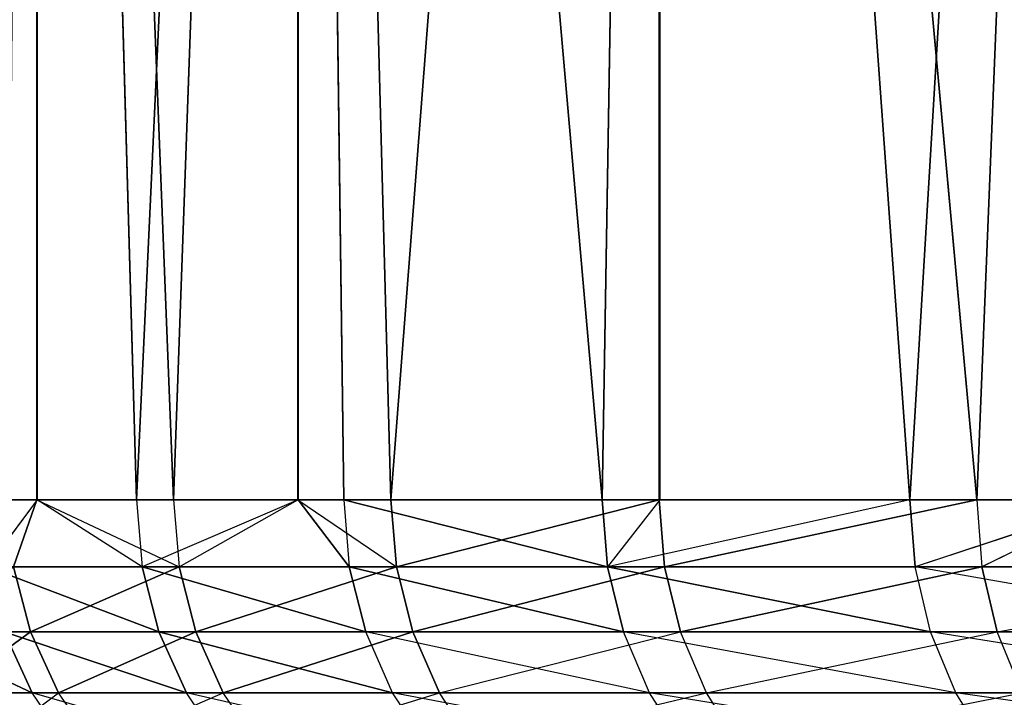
# Model space of a CAD drawing. Header units: centimetres. Extents: x 0.2 to 40.2, y 0.1 to 25.1.
# Tile 455 of 656: x 0.91 to 0.9611, y 24.7348 to 24.7699. Entities that reach past the tile are written whole.
import ezdxf

# ---------------------------------------------------------------- set-up
doc = ezdxf.new("R2010")
doc.units = ezdxf.units.CM
doc.header["$LTSCALE"] = 2.54
doc.layers.get('0').update_dxf_attribs({"true_color": 0xff5454})

# ---------------------------------------------------------------- blocks, each defined once
blk = doc.blocks.new('P__ka _azienkowa 40cm.STL')
at = {"color": 0}
for p, q in [((0.910919, 24.745, 2.026075), (0.910919, 24.925, 2.026075)), ((0.910919, 24.925, 2.026075), (0.918009, 24.745, 1.997012)), ((0.910919, 24.925, 2.026075), (0.918009, 24.745, 1.997012)), ((0.910919, 24.745, 2.026075), (0.910919, 24.925, 2.026075)), ((0.910932, 24.925, 2.233987), (0.91609, 24.745, 2.255824)), ((0.910932, 24.925, 2.233987), (0.91609, 24.745, 2.255824)), ((0.910932, 24.925, 2.233987), (0.910932, 24.745, 2.233987)), ((0.910932, 24.925, 2.233987), (0.910932, 24.745, 2.233987)), ((0.924481, 24.925, 2.284538), (0.91609, 24.745, 2.255824)), ((0.924481, 24.925, 2.284538), (0.91609, 24.745, 2.255824)), ((0.924461, 24.925, 1.975521), (0.918009, 24.745, 1.997012)), ((0.924461, 24.925, 1.975521), (0.918009, 24.745, 1.997012)), ((0.929295, 24.745, 1.961365), (0.924461, 24.925, 1.975521)), ((0.924461, 24.925, 1.975521), (0.924461, 24.745, 1.975521)), ((0.924461, 24.925, 1.975521), (0.924461, 24.745, 1.975521)), ((0.929295, 24.745, 1.961365), (0.924461, 24.925, 1.975521)), ((0.924481, 24.745, 2.284538), (0.924481, 24.925, 2.284538)), ((0.926846, 24.745, 2.291635), (0.924481, 24.925, 2.284538)), ((0.924481, 24.745, 2.284538), (0.924481, 24.925, 2.284538)), ((0.926846, 24.745, 2.291635), (0.924481, 24.925, 2.284538)), ((0.940248, 24.745, 2.326541), (0.924481, 24.925, 2.284538)), ((0.940248, 24.745, 2.326541), (0.924481, 24.925, 2.284538)), ((0.929295, 24.745, 1.961365), (0.943214, 24.925, 1.92666)), ((0.929295, 24.745, 1.961365), (0.943214, 24.925, 1.92666)), ((0.940248, 24.745, 2.326541), (0.943239, 24.925, 2.333397)), ((0.940248, 24.745, 2.326541), (0.943239, 24.925, 2.333397)), ((0.959686, 24.745, 1.893093), (0.943214, 24.925, 1.92666)), ((0.943214, 24.745, 1.92666), (0.943214, 24.925, 1.92666)), ((0.959686, 24.745, 1.893093), (0.943214, 24.925, 1.92666)), ((0.943214, 24.745, 1.92666), (0.943214, 24.925, 1.92666)), ((0.943239, 24.745, 2.333397), (0.943239, 24.925, 2.333397)), ((0.943239, 24.745, 2.333397), (0.943239, 24.925, 2.333397)), ((0.956221, 24.745, 2.360349), (0.943239, 24.925, 2.333397)), ((0.956221, 24.745, 2.360349), (0.943239, 24.925, 2.333397)), ((0.956221, 24.745, 2.360349), (0.967002, 24.925, 2.380027)), ((0.956221, 24.745, 2.360349), (0.967002, 24.925, 2.380027)), ((0.959686, 24.745, 1.893093), (0.966971, 24.925, 1.880027)), ((0.959686, 24.745, 1.893093), (0.966971, 24.925, 1.880027)), ((0.90804, 24.745, 2.219309), (0.910932, 24.745, 2.233987)), ((0.910932, 24.745, 2.233987), (0.908339, 24.741527, 2.219255)), ((0.910919, 24.745, 2.026075), (0.909419, 24.745, 2.033403)), ((0.910919, 24.745, 2.026075), (0.909717, 24.741527, 2.033462)), ((0.918009, 24.745, 1.997012), (0.910919, 24.745, 2.026075)), ((0.910919, 24.745, 2.026075), (0.918302, 24.741527, 1.997093)), ((0.910932, 24.745, 2.233987), (0.91609, 24.745, 2.255824)), ((0.916384, 24.741527, 2.255747), (0.910932, 24.745, 2.233987)), ((0.91609, 24.745, 2.255824), (0.916384, 24.741527, 2.255747)), ((0.91609, 24.745, 2.255824), (0.924481, 24.745, 2.284538)), ((0.924481, 24.745, 2.284538), (0.916384, 24.741527, 2.255747)), ((0.918009, 24.745, 1.997012), (0.918302, 24.741527, 1.997093)), ((0.924461, 24.745, 1.975521), (0.918009, 24.745, 1.997012)), ((0.918302, 24.741527, 1.997093), (0.924461, 24.745, 1.975521)), ((0.929295, 24.745, 1.961365), (0.924461, 24.745, 1.975521)), ((0.924461, 24.745, 1.975521), (0.929581, 24.741527, 1.961467)), ((0.924481, 24.745, 2.284538), (0.926846, 24.745, 2.291635)), ((0.924481, 24.745, 2.284538), (0.927133, 24.741527, 2.291536)), ((0.926846, 24.745, 2.291635), (0.940248, 24.745, 2.326541)), ((0.926846, 24.745, 2.291635), (0.940248, 24.745, 2.326541)), ((0.926846, 24.745, 2.291635), (0.940527, 24.741527, 2.326422)), ((0.926846, 24.745, 2.291635), (0.940527, 24.741527, 2.326422)), ((0.926846, 24.745, 2.291635), (0.927133, 24.741527, 2.291536)), ((0.943214, 24.745, 1.92666), (0.929295, 24.745, 1.961365)), ((0.929295, 24.745, 1.961365), (0.929581, 24.741527, 1.961467)), ((0.943214, 24.745, 1.92666), (0.929295, 24.745, 1.961365)), ((0.943214, 24.745, 1.92666), (0.929581, 24.741527, 1.961467)), ((0.943214, 24.745, 1.92666), (0.929581, 24.741527, 1.961467)), ((0.940248, 24.745, 2.326541), (0.943239, 24.745, 2.333397)), ((0.940248, 24.745, 2.326541), (0.940527, 24.741527, 2.326422)), ((0.943239, 24.745, 2.333397), (0.940527, 24.741527, 2.326422)), ((0.956221, 24.745, 2.360349), (0.940527, 24.741527, 2.326422)), ((0.959686, 24.745, 1.893093), (0.943214, 24.745, 1.92666)), ((0.943214, 24.745, 1.92666), (0.943491, 24.741527, 1.926784)), ((0.943214, 24.745, 1.92666), (0.943491, 24.741527, 1.926784)), ((0.959686, 24.745, 1.893093), (0.943214, 24.745, 1.92666)), ((0.943239, 24.745, 2.333397), (0.956221, 24.745, 2.360349)), ((0.959686, 24.745, 1.893093), (0.943491, 24.741527, 1.926784)), ((0.959686, 24.745, 1.893093), (0.943491, 24.741527, 1.926784)), ((0.956221, 24.745, 2.360349), (0.967002, 24.745, 2.380027)), ((0.956221, 24.745, 2.360349), (0.956491, 24.741527, 2.360209)), ((0.967002, 24.745, 2.380027), (0.956491, 24.741527, 2.360209)), ((0.966971, 24.745, 1.880027), (0.959686, 24.745, 1.893093)), ((0.959686, 24.745, 1.893093), (0.959954, 24.741527, 1.893237)), ((0.966971, 24.745, 1.880027), (0.959954, 24.741527, 1.893237)), ((0.908339, 24.741527, 2.219255), (0.916384, 24.741527, 2.255747)), ((0.917257, 24.738159, 2.25552), (0.908339, 24.741527, 2.219255)), ((0.917257, 24.738159, 2.25552), (0.908339, 24.741527, 2.219255)), ((0.908339, 24.741527, 2.219255), (0.916384, 24.741527, 2.255747)), ((0.918302, 24.741527, 1.997093), (0.909717, 24.741527, 2.033462)), ((0.910602, 24.738159, 2.033636), (0.909717, 24.741527, 2.033462)), ((0.918302, 24.741527, 1.997093), (0.909717, 24.741527, 2.033462)), ((0.910602, 24.738159, 2.033636), (0.909717, 24.741527, 2.033462)), ((0.910602, 24.738159, 2.033636), (0.918302, 24.741527, 1.997093)), ((0.910602, 24.738159, 2.033636), (0.918302, 24.741527, 1.997093)), ((0.916384, 24.741527, 2.255747), (0.927133, 24.741527, 2.291536)), ((0.917257, 24.738159, 2.25552), (0.916384, 24.741527, 2.255747)), ((0.917257, 24.738159, 2.25552), (0.916384, 24.741527, 2.255747)), ((0.927987, 24.738159, 2.291245), (0.916384, 24.741527, 2.255747)), ((0.927987, 24.738159, 2.291245), (0.916384, 24.741527, 2.255747)), ((0.916384, 24.741527, 2.255747), (0.927133, 24.741527, 2.291536)), ((0.929581, 24.741527, 1.961467), (0.918302, 24.741527, 1.997093)), ((0.919172, 24.738159, 1.997333), (0.918302, 24.741527, 1.997093)), ((0.929581, 24.741527, 1.961467), (0.918302, 24.741527, 1.997093)), ((0.919172, 24.738159, 1.997333), (0.918302, 24.741527, 1.997093)), ((0.919172, 24.738159, 1.997333), (0.929581, 24.741527, 1.961467)), ((0.919172, 24.738159, 1.997333), (0.929581, 24.741527, 1.961467)), ((0.927133, 24.741527, 2.291536), (0.940527, 24.741527, 2.326422)), ((0.927987, 24.738159, 2.291245), (0.927133, 24.741527, 2.291536)), ((0.927987, 24.738159, 2.291245), (0.927133, 24.741527, 2.291536)), ((0.941357, 24.738159, 2.326067), (0.927133, 24.741527, 2.291536)), ((0.941357, 24.738159, 2.326067), (0.927133, 24.741527, 2.291536)), ((0.927133, 24.741527, 2.291536), (0.940527, 24.741527, 2.326422)), ((0.943491, 24.741527, 1.926784), (0.929581, 24.741527, 1.961467)), ((0.930431, 24.738159, 1.961771), (0.929581, 24.741527, 1.961467)), ((0.943491, 24.741527, 1.926784), (0.929581, 24.741527, 1.961467)), ((0.930431, 24.738159, 1.961771), (0.929581, 24.741527, 1.961467)), ((0.930431, 24.738159, 1.961771), (0.943491, 24.741527, 1.926784)), ((0.930431, 24.738159, 1.961771), (0.943491, 24.741527, 1.926784)), ((0.940527, 24.741527, 2.326422), (0.956491, 24.741527, 2.360209)), ((0.941357, 24.738159, 2.326067), (0.940527, 24.741527, 2.326422)), ((0.941357, 24.738159, 2.326067), (0.940527, 24.741527, 2.326422)), ((0.957291, 24.738159, 2.359793), (0.940527, 24.741527, 2.326422)), ((0.957291, 24.738159, 2.359793), (0.940527, 24.741527, 2.326422)), ((0.940527, 24.741527, 2.326422), (0.956491, 24.741527, 2.360209)), ((0.959954, 24.741527, 1.893237), (0.943491, 24.741527, 1.926784)), ((0.944316, 24.738159, 1.927151), (0.943491, 24.741527, 1.926784)), ((0.959954, 24.741527, 1.893237), (0.943491, 24.741527, 1.926784)), ((0.944316, 24.738159, 1.927151), (0.943491, 24.741527, 1.926784)), ((0.944316, 24.738159, 1.927151), (0.959954, 24.741527, 1.893237)), ((0.944316, 24.738159, 1.927151), (0.959954, 24.741527, 1.893237)), ((0.975702, 24.738159, 2.392234), (0.956491, 24.741527, 2.360209)), ((0.956491, 24.741527, 2.360209), (0.974934, 24.741527, 2.392709)), ((0.957291, 24.738159, 2.359793), (0.956491, 24.741527, 2.360209)), ((0.978878, 24.741527, 1.861015), (0.959954, 24.741527, 1.893237)), ((0.960749, 24.738159, 1.893665), (0.959954, 24.741527, 1.893237)), ((0.960749, 24.738159, 1.893665), (0.978878, 24.741527, 1.861015)), ((0.903941, 24.738159, 2.182169), (0.910676, 24.735001, 2.218831)), ((0.903941, 24.738159, 2.182169), (0.910676, 24.735001, 2.218831)), ((0.910602, 24.738159, 2.033636), (0.90477, 24.738159, 2.070478)), ((0.910602, 24.738159, 2.033636), (0.90477, 24.738159, 2.070478)), ((0.906232, 24.735001, 2.070654), (0.910602, 24.738159, 2.033636)), ((0.906232, 24.735001, 2.070654), (0.910602, 24.738159, 2.033636)), ((0.909227, 24.738159, 2.219094), (0.917257, 24.738159, 2.25552)), ((0.910676, 24.735001, 2.218831), (0.909227, 24.738159, 2.219094)), ((0.910676, 24.735001, 2.218831), (0.909227, 24.738159, 2.219094)), ((0.918683, 24.735001, 2.255149), (0.909227, 24.738159, 2.219094)), ((0.918683, 24.735001, 2.255149), (0.909227, 24.738159, 2.219094)), ((0.909227, 24.738159, 2.219094), (0.917257, 24.738159, 2.25552)), ((0.919172, 24.738159, 1.997333), (0.910602, 24.738159, 2.033636)), ((0.912048, 24.735001, 2.03392), (0.910602, 24.738159, 2.033636)), ((0.919172, 24.738159, 1.997333), (0.910602, 24.738159, 2.033636)), ((0.912048, 24.735001, 2.03392), (0.910602, 24.738159, 2.033636)), ((0.912048, 24.735001, 2.03392), (0.919172, 24.738159, 1.997333)), ((0.912048, 24.735001, 2.03392), (0.919172, 24.738159, 1.997333)), ((0.917257, 24.738159, 2.25552), (0.927987, 24.738159, 2.291245)), ((0.918683, 24.735001, 2.255149), (0.917257, 24.738159, 2.25552)), ((0.918683, 24.735001, 2.255149), (0.917257, 24.738159, 2.25552)), ((0.929381, 24.735001, 2.290768), (0.917257, 24.738159, 2.25552)), ((0.929381, 24.735001, 2.290768), (0.917257, 24.738159, 2.25552)), ((0.917257, 24.738159, 2.25552), (0.927987, 24.738159, 2.291245)), ((0.930431, 24.738159, 1.961771), (0.919172, 24.738159, 1.997333)), ((0.920592, 24.735001, 1.997725), (0.919172, 24.738159, 1.997333)), ((0.930431, 24.738159, 1.961771), (0.919172, 24.738159, 1.997333)), ((0.920592, 24.735001, 1.997725), (0.919172, 24.738159, 1.997333)), ((0.920592, 24.735001, 1.997725), (0.930431, 24.738159, 1.961771)), ((0.920592, 24.735001, 1.997725), (0.930431, 24.738159, 1.961771)), ((0.942712, 24.735001, 2.325488), (0.927987, 24.738159, 2.291245)), ((0.927987, 24.738159, 2.291245), (0.941357, 24.738159, 2.326067)), ((0.929381, 24.735001, 2.290768), (0.927987, 24.738159, 2.291245)), ((0.944316, 24.738159, 1.927151), (0.930431, 24.738159, 1.961771)), ((0.931818, 24.735001, 1.962268), (0.930431, 24.738159, 1.961771)), ((0.931818, 24.735001, 1.962268), (0.944316, 24.738159, 1.927151)), ((0.942712, 24.735001, 2.325488), (0.941357, 24.738159, 2.326067)), ((0.958599, 24.735001, 2.359115), (0.941357, 24.738159, 2.326067)), ((0.941357, 24.738159, 2.326067), (0.957291, 24.738159, 2.359793)), ((0.945662, 24.735001, 1.92775), (0.944316, 24.738159, 1.927151)), ((0.960749, 24.738159, 1.893665), (0.944316, 24.738159, 1.927151)), ((0.945662, 24.735001, 1.92775), (0.960749, 24.738159, 1.893665)), ((0.957291, 24.738159, 2.359793), (0.975702, 24.738159, 2.392234)), ((0.958599, 24.735001, 2.359115), (0.957291, 24.738159, 2.359793)), ((0.976955, 24.735001, 2.39146), (0.957291, 24.738159, 2.359793)), ((0.979638, 24.738159, 1.8615), (0.960749, 24.738159, 1.893665)), ((0.962046, 24.735001, 1.894363), (0.960749, 24.738159, 1.893665)), ((0.905406, 24.735001, 2.182015), (0.910676, 24.735001, 2.218831)), ((0.912048, 24.735001, 2.03392), (0.906232, 24.735001, 2.070654)), ((0.908218, 24.732144, 2.070893), (0.912048, 24.735001, 2.03392)), ((0.912644, 24.732144, 2.218474), (0.910676, 24.735001, 2.218831)), ((0.920618, 24.732144, 2.254646), (0.910676, 24.735001, 2.218831)), ((0.910676, 24.735001, 2.218831), (0.918683, 24.735001, 2.255149)), ((0.91401, 24.732144, 2.034307), (0.912048, 24.735001, 2.03392)), ((0.920592, 24.735001, 1.997725), (0.912048, 24.735001, 2.03392)), ((0.91401, 24.732144, 2.034307), (0.920592, 24.735001, 1.997725)), ((0.920618, 24.732144, 2.254646), (0.918683, 24.735001, 2.255149)), ((0.931274, 24.732144, 2.290122), (0.918683, 24.735001, 2.255149)), ((0.918683, 24.735001, 2.255149), (0.929381, 24.735001, 2.290768)), ((0.92252, 24.732144, 1.998256), (0.920592, 24.735001, 1.997725)), ((0.931818, 24.735001, 1.962268), (0.920592, 24.735001, 1.997725)), ((0.92252, 24.732144, 1.998256), (0.931818, 24.735001, 1.962268)), ((0.929381, 24.735001, 2.290768), (0.942712, 24.735001, 2.325488)), ((0.931274, 24.732144, 2.290122), (0.929381, 24.735001, 2.290768)), ((0.94455, 24.732144, 2.324702), (0.929381, 24.735001, 2.290768)), ((0.945662, 24.735001, 1.92775), (0.931818, 24.735001, 1.962268)), ((0.9337, 24.732144, 1.962943), (0.931818, 24.735001, 1.962268)), ((0.9337, 24.732144, 1.962943), (0.945662, 24.735001, 1.92775)), ((0.942712, 24.735001, 2.325488), (0.958599, 24.735001, 2.359115)), ((0.94455, 24.732144, 2.324702), (0.942712, 24.735001, 2.325488)), ((0.960374, 24.732144, 2.358193), (0.942712, 24.735001, 2.325488)), ((0.962046, 24.735001, 1.894363), (0.945662, 24.735001, 1.92775)), ((0.947488, 24.732144, 1.928563), (0.945662, 24.735001, 1.92775)), ((0.947488, 24.732144, 1.928563), (0.962046, 24.735001, 1.894363)), ((0.958599, 24.735001, 2.359115), (0.976955, 24.735001, 2.39146)), ((0.960374, 24.732144, 2.358193), (0.958599, 24.735001, 2.359115)), ((0.978656, 24.732144, 2.390409), (0.958599, 24.735001, 2.359115))]:
    blk.add_line(p, q, dxfattribs=at)
mesh = blk.add_polyface(dxfattribs=at)
corners = [(40, 24.925, 2.93), (3.124975, 2.893116, 2.93), (0.399999, 24.925, 2.93)]
mesh.append_faces([[corners[k] for k in face] for face in [(0, 1, 2)]], dxfattribs={"color": 0})
mesh = blk.add_polyface(dxfattribs=at)
corners = [(3.124975, 2.893116, 2.93), (3.074999, 2.928109, 2.93), (0.399999, 24.925, 2.93)]
mesh.append_faces([[corners[k] for k in face] for face in [(0, 1, 2)]], dxfattribs={"color": 0})
mesh = blk.add_polyface(dxfattribs=at)
corners = [(3.074999, 2.928109, 2.93), (3.019707, 2.953892, 2.93), (0.399999, 24.925, 2.93)]
mesh.append_faces([[corners[k] for k in face] for face in [(0, 1, 2)]], dxfattribs={"color": 0})
mesh = blk.add_polyface(dxfattribs=at)
corners = [(3.019707, 2.953892, 2.93), (2.960776, 2.969683, 2.93), (0.399999, 24.925, 2.93)]
mesh.append_faces([[corners[k] for k in face] for face in [(0, 1, 2)]], dxfattribs={"color": 0})
mesh = blk.add_polyface(dxfattribs=at)
corners = [(2.960776, 2.969683, 2.93), (2.9, 2.975, 2.93), (0.399999, 24.925, 2.93)]
mesh.append_faces([[corners[k] for k in face] for face in [(0, 1, 2)]], dxfattribs={"color": 0})
mesh = blk.add_polyface(dxfattribs=at)
corners = [(2.9, 2.975, 2.93), (2.839223, 2.969683, 2.93), (0.399999, 24.925, 2.93)]
mesh.append_faces([[corners[k] for k in face] for face in [(0, 1, 2)]], dxfattribs={"color": 0})
mesh = blk.add_polyface(dxfattribs=at)
corners = [(2.839223, 2.969683, 2.93), (2.780291, 2.953892, 2.93), (0.399999, 24.925, 2.93)]
mesh.append_faces([[corners[k] for k in face] for face in [(0, 1, 2)]], dxfattribs={"color": 0})
mesh = blk.add_polyface(dxfattribs=at)
corners = [(2.780291, 2.953892, 2.93), (2.724999, 2.928109, 2.93), (0.399999, 24.925, 2.93)]
mesh.append_faces([[corners[k] for k in face] for face in [(0, 1, 2)]], dxfattribs={"color": 0})
mesh = blk.add_polyface(dxfattribs=at)
corners = [(2.724999, 2.928109, 2.93), (2.675024, 2.893116, 2.93), (0.399999, 24.925, 2.93)]
mesh.append_faces([[corners[k] for k in face] for face in [(0, 1, 2)]], dxfattribs={"color": 0})
mesh = blk.add_polyface(dxfattribs=at)
corners = [(2.675024, 2.893116, 2.93), (2.631883, 2.849975, 2.93), (0.399999, 24.925, 2.93)]
mesh.append_faces([[corners[k] for k in face] for face in [(0, 1, 2)]], dxfattribs={"color": 0})
mesh = blk.add_polyface(dxfattribs=at)
corners = [(2.631883, 2.849975, 2.93), (0.399999, 0.325, 2.93), (0.399999, 24.925, 2.93)]
mesh.append_faces([[corners[k] for k in face] for face in [(0, 1, 2)]], dxfattribs={"color": 0})
mesh = blk.add_polyface(dxfattribs=at)
corners = [(2.959995, 2.969819, 3.03), (0.399999, 24.925, 3.03), (2.9, 2.975, 3.03)]
mesh.append_faces([[corners[k] for k in face] for face in [(0, 1, 2)]], dxfattribs={"color": 0})
mesh = blk.add_polyface(dxfattribs=at)
corners = [(3.019707, 2.953892, 3.03), (0.399999, 24.925, 3.03), (2.959995, 2.969819, 3.03)]
mesh.append_faces([[corners[k] for k in face] for face in [(0, 1, 2)]], dxfattribs={"color": 0})
mesh = blk.add_polyface(dxfattribs=at)
corners = [(40, 24.925, 3.03), (0.399999, 24.925, 3.03), (3.019707, 2.953892, 3.03)]
mesh.append_faces([[corners[k] for k in face] for face in [(0, 1, 2)]], dxfattribs={"color": 0})
mesh = blk.add_polyface(dxfattribs=at)
corners = [(2.780291, 2.953892, 3.03), (0.399999, 24.925, 3.03), (2.724999, 2.928109, 3.03)]
mesh.append_faces([[corners[k] for k in face] for face in [(0, 1, 2)]], dxfattribs={"color": 0})
mesh = blk.add_polyface(dxfattribs=at)
corners = [(2.839223, 2.969683, 3.03), (0.399999, 24.925, 3.03), (2.780291, 2.953892, 3.03)]
mesh.append_faces([[corners[k] for k in face] for face in [(0, 1, 2)]], dxfattribs={"color": 0})
mesh = blk.add_polyface(dxfattribs=at)
corners = [(2.9, 2.975, 3.03), (0.399999, 24.925, 3.03), (2.839223, 2.969683, 3.03)]
mesh.append_faces([[corners[k] for k in face] for face in [(0, 1, 2)]], dxfattribs={"color": 0})
mesh = blk.add_polyface(dxfattribs=at)
corners = [(2.631883, 2.849975, 3.03), (0.399999, 24.925, 3.03), (2.596891, 2.8, 3.03)]
mesh.append_faces([[corners[k] for k in face] for face in [(0, 1, 2)]], dxfattribs={"color": 0})
mesh = blk.add_polyface(dxfattribs=at)
corners = [(2.675024, 2.893116, 3.03), (0.399999, 24.925, 3.03), (2.631883, 2.849975, 3.03)]
mesh.append_faces([[corners[k] for k in face] for face in [(0, 1, 2)]], dxfattribs={"color": 0})
mesh = blk.add_polyface(dxfattribs=at)
corners = [(2.724999, 2.928109, 3.03), (0.399999, 24.925, 3.03), (2.675024, 2.893116, 3.03)]
mesh.append_faces([[corners[k] for k in face] for face in [(0, 1, 2)]], dxfattribs={"color": 0})
mesh = blk.add_polyface(dxfattribs=at)
corners = [(2.555317, 2.685777, 3.03), (0.399999, 24.925, 3.03), (0.399999, 0.325, 3.03)]
mesh.append_faces([[corners[k] for k in face] for face in [(0, 1, 2)]], dxfattribs={"color": 0})
mesh = blk.add_polyface(dxfattribs=at)
corners = [(2.571107, 2.744707, 3.03), (0.399999, 24.925, 3.03), (2.555317, 2.685777, 3.03)]
mesh.append_faces([[corners[k] for k in face] for face in [(0, 1, 2)]], dxfattribs={"color": 0})
mesh = blk.add_polyface(dxfattribs=at)
corners = [(2.596891, 2.8, 3.03), (0.399999, 24.925, 3.03), (2.571107, 2.744707, 3.03)]
mesh.append_faces([[corners[k] for k in face] for face in [(0, 1, 2)]], dxfattribs={"color": 0})
mesh = blk.add_polyface(dxfattribs=at)
corners = [(40, 24.925, 1.43), (0.399999, 23.725, 1.43), (0.399999, 24.925, 1.43)]
mesh.append_faces([[corners[k] for k in face] for face in [(0, 1, 2)]], dxfattribs={"color": 0})
mesh = blk.add_polyface(dxfattribs=at)
corners = [(40, 23.725, 1.43), (0.399999, 23.725, 1.43), (40, 24.925, 1.43)]
mesh.append_faces([[corners[k] for k in face] for face in [(0, 1, 2)]], dxfattribs={"color": 0})
mesh = blk.add_polyface(dxfattribs=at)
corners = [(40, 24.925, 1.53), (0.399999, 23.725, 1.53), (40, 23.725, 1.53)]
mesh.append_faces([[corners[k] for k in face] for face in [(0, 1, 2)]], dxfattribs={"color": 0})
mesh = blk.add_polyface(dxfattribs=at)
corners = [(40, 24.925, 1.53), (0.399999, 24.925, 1.53), (0.399999, 23.725, 1.53)]
mesh.append_faces([[corners[k] for k in face] for face in [(0, 1, 2)]], dxfattribs={"color": 0})
mesh = blk.add_polyface(dxfattribs=at)
corners = [(0.910919, 24.925, 2.026075), (0.903572, 24.745, 2.070334), (0.902735, 24.925, 2.077767)]
mesh.append_faces([[corners[k] for k in face] for face in [(0, 1, 2)]], dxfattribs={"color": 0})
mesh = blk.add_polyface(dxfattribs=at)
corners = [(0.902742, 24.925, 2.182295), (0.90804, 24.745, 2.219309), (0.910932, 24.925, 2.233987)]
mesh.append_faces([[corners[k] for k in face] for face in [(0, 1, 2)]], dxfattribs={"color": 0})
mesh = blk.add_polyface(dxfattribs=at)
corners = [(0.910919, 24.925, 2.026075), (0.909419, 24.745, 2.033403), (0.903572, 24.745, 2.070334)]
mesh.append_faces([[corners[k] for k in face] for face in [(0, 1, 2)]], dxfattribs={"color": 0})
mesh = blk.add_polyface(dxfattribs=at)
corners = [(0.910932, 24.925, 2.233987), (0.90804, 24.745, 2.219309), (0.910932, 24.745, 2.233987)]
mesh.append_faces([[corners[k] for k in face] for face in [(0, 1, 2)]], dxfattribs={"color": 0})
mesh = blk.add_polyface(dxfattribs=at)
corners = [(0.910919, 24.925, 2.026075), (0.910919, 24.745, 2.026075), (0.909419, 24.745, 2.033403)]
mesh.append_faces([[corners[k] for k in face] for face in [(0, 1, 2)]], dxfattribs={"color": 0})
mesh = blk.add_polyface(dxfattribs=at)
corners = [(0.910919, 24.925, 2.026075), (0.918009, 24.745, 1.997012), (0.910919, 24.745, 2.026075)]
mesh.append_faces([[corners[k] for k in face] for face in [(0, 1, 2)]], dxfattribs={"color": 0})
mesh = blk.add_polyface(dxfattribs=at)
corners = [(0.924461, 24.925, 1.975521), (0.918009, 24.745, 1.997012), (0.910919, 24.925, 2.026075)]
mesh.append_faces([[corners[k] for k in face] for face in [(0, 1, 2)]], dxfattribs={"color": 0})
mesh = blk.add_polyface(dxfattribs=at)
corners = [(0.910932, 24.925, 2.233987), (0.91609, 24.745, 2.255824), (0.924481, 24.925, 2.284538)]
mesh.append_faces([[corners[k] for k in face] for face in [(0, 1, 2)]], dxfattribs={"color": 0})
mesh = blk.add_polyface(dxfattribs=at)
corners = [(0.910932, 24.925, 2.233987), (0.910932, 24.745, 2.233987), (0.91609, 24.745, 2.255824)]
mesh.append_faces([[corners[k] for k in face] for face in [(0, 1, 2)]], dxfattribs={"color": 0})
mesh = blk.add_polyface(dxfattribs=at)
corners = [(0.924481, 24.925, 2.284538), (0.91609, 24.745, 2.255824), (0.924481, 24.745, 2.284538)]
mesh.append_faces([[corners[k] for k in face] for face in [(0, 1, 2)]], dxfattribs={"color": 0})
mesh = blk.add_polyface(dxfattribs=at)
corners = [(0.924461, 24.925, 1.975521), (0.924461, 24.745, 1.975521), (0.918009, 24.745, 1.997012)]
mesh.append_faces([[corners[k] for k in face] for face in [(0, 1, 2)]], dxfattribs={"color": 0})
mesh = blk.add_polyface(dxfattribs=at)
corners = [(0.943214, 24.925, 1.92666), (0.929295, 24.745, 1.961365), (0.924461, 24.925, 1.975521)]
mesh.append_faces([[corners[k] for k in face] for face in [(0, 1, 2)]], dxfattribs={"color": 0})
mesh = blk.add_polyface(dxfattribs=at)
corners = [(0.924461, 24.925, 1.975521), (0.929295, 24.745, 1.961365), (0.924461, 24.745, 1.975521)]
mesh.append_faces([[corners[k] for k in face] for face in [(0, 1, 2)]], dxfattribs={"color": 0})
mesh = blk.add_polyface(dxfattribs=at)
corners = [(0.924481, 24.925, 2.284538), (0.924481, 24.745, 2.284538), (0.926846, 24.745, 2.291635)]
mesh.append_faces([[corners[k] for k in face] for face in [(0, 1, 2)]], dxfattribs={"color": 0})
mesh = blk.add_polyface(dxfattribs=at)
corners = [(0.924481, 24.925, 2.284538), (0.926846, 24.745, 2.291635), (0.940248, 24.745, 2.326541)]
mesh.append_faces([[corners[k] for k in face] for face in [(0, 1, 2)]], dxfattribs={"color": 0})
mesh = blk.add_polyface(dxfattribs=at)
corners = [(0.924481, 24.925, 2.284538), (0.940248, 24.745, 2.326541), (0.943239, 24.925, 2.333397)]
mesh.append_faces([[corners[k] for k in face] for face in [(0, 1, 2)]], dxfattribs={"color": 0})
mesh = blk.add_polyface(dxfattribs=at)
corners = [(0.943214, 24.925, 1.92666), (0.943214, 24.745, 1.92666), (0.929295, 24.745, 1.961365)]
mesh.append_faces([[corners[k] for k in face] for face in [(0, 1, 2)]], dxfattribs={"color": 0})
mesh = blk.add_polyface(dxfattribs=at)
corners = [(0.943239, 24.925, 2.333397), (0.940248, 24.745, 2.326541), (0.943239, 24.745, 2.333397)]
mesh.append_faces([[corners[k] for k in face] for face in [(0, 1, 2)]], dxfattribs={"color": 0})
mesh = blk.add_polyface(dxfattribs=at)
corners = [(0.966971, 24.925, 1.880027), (0.959686, 24.745, 1.893093), (0.943214, 24.925, 1.92666)]
mesh.append_faces([[corners[k] for k in face] for face in [(0, 1, 2)]], dxfattribs={"color": 0})
mesh = blk.add_polyface(dxfattribs=at)
corners = [(0.943214, 24.925, 1.92666), (0.959686, 24.745, 1.893093), (0.943214, 24.745, 1.92666)]
mesh.append_faces([[corners[k] for k in face] for face in [(0, 1, 2)]], dxfattribs={"color": 0})
mesh = blk.add_polyface(dxfattribs=at)
corners = [(0.943239, 24.925, 2.333397), (0.943239, 24.745, 2.333397), (0.956221, 24.745, 2.360349)]
mesh.append_faces([[corners[k] for k in face] for face in [(0, 1, 2)]], dxfattribs={"color": 0})
mesh = blk.add_polyface(dxfattribs=at)
corners = [(0.943239, 24.925, 2.333397), (0.956221, 24.745, 2.360349), (0.967002, 24.925, 2.380027)]
mesh.append_faces([[corners[k] for k in face] for face in [(0, 1, 2)]], dxfattribs={"color": 0})
mesh = blk.add_polyface(dxfattribs=at)
corners = [(0.967002, 24.925, 2.380027), (0.956221, 24.745, 2.360349), (0.967002, 24.745, 2.380027)]
mesh.append_faces([[corners[k] for k in face] for face in [(0, 1, 2)]], dxfattribs={"color": 0})
mesh = blk.add_polyface(dxfattribs=at)
corners = [(0.966971, 24.925, 1.880027), (0.966971, 24.745, 1.880027), (0.959686, 24.745, 1.893093)]
mesh.append_faces([[corners[k] for k in face] for face in [(0, 1, 2)]], dxfattribs={"color": 0})
mesh = blk.add_polyface(dxfattribs=at)
corners = [(0.910932, 24.745, 2.233987), (0.908339, 24.741527, 2.219255), (0.916384, 24.741527, 2.255747)]
mesh.append_faces([[corners[k] for k in face] for face in [(0, 1, 2)]], dxfattribs={"color": 0})
mesh = blk.add_polyface(dxfattribs=at)
corners = [(0.910919, 24.745, 2.026075), (0.918302, 24.741527, 1.997093), (0.909717, 24.741527, 2.033462)]
mesh.append_faces([[corners[k] for k in face] for face in [(0, 1, 2)]], dxfattribs={"color": 0})
mesh = blk.add_polyface(dxfattribs=at)
corners = [(0.924481, 24.745, 2.284538), (0.916384, 24.741527, 2.255747), (0.927133, 24.741527, 2.291536)]
mesh.append_faces([[corners[k] for k in face] for face in [(0, 1, 2)]], dxfattribs={"color": 0})
mesh = blk.add_polyface(dxfattribs=at)
corners = [(0.924461, 24.745, 1.975521), (0.929581, 24.741527, 1.961467), (0.918302, 24.741527, 1.997093)]
mesh.append_faces([[corners[k] for k in face] for face in [(0, 1, 2)]], dxfattribs={"color": 0})
mesh = blk.add_polyface(dxfattribs=at)
corners = [(0.926846, 24.745, 2.291635), (0.940527, 24.741527, 2.326422), (0.940248, 24.745, 2.326541)]
mesh.append_faces([[corners[k] for k in face] for face in [(0, 1, 2)]], dxfattribs={"color": 0})
mesh = blk.add_polyface(dxfattribs=at)
corners = [(0.926846, 24.745, 2.291635), (0.927133, 24.741527, 2.291536), (0.940527, 24.741527, 2.326422)]
mesh.append_faces([[corners[k] for k in face] for face in [(0, 1, 2)]], dxfattribs={"color": 0})
mesh = blk.add_polyface(dxfattribs=at)
corners = [(0.943214, 24.745, 1.92666), (0.929581, 24.741527, 1.961467), (0.929295, 24.745, 1.961365)]
mesh.append_faces([[corners[k] for k in face] for face in [(0, 1, 2)]], dxfattribs={"color": 0})
mesh = blk.add_polyface(dxfattribs=at)
corners = [(0.943214, 24.745, 1.92666), (0.943491, 24.741527, 1.926784), (0.929581, 24.741527, 1.961467)]
mesh.append_faces([[corners[k] for k in face] for face in [(0, 1, 2)]], dxfattribs={"color": 0})
mesh = blk.add_polyface(dxfattribs=at)
corners = [(0.956221, 24.745, 2.360349), (0.940527, 24.741527, 2.326422), (0.956491, 24.741527, 2.360209)]
mesh.append_faces([[corners[k] for k in face] for face in [(0, 1, 2)]], dxfattribs={"color": 0})
mesh = blk.add_polyface(dxfattribs=at)
corners = [(0.959686, 24.745, 1.893093), (0.943491, 24.741527, 1.926784), (0.943214, 24.745, 1.92666)]
mesh.append_faces([[corners[k] for k in face] for face in [(0, 1, 2)]], dxfattribs={"color": 0})
mesh = blk.add_polyface(dxfattribs=at)
corners = [(0.959686, 24.745, 1.893093), (0.959954, 24.741527, 1.893237), (0.943491, 24.741527, 1.926784)]
mesh.append_faces([[corners[k] for k in face] for face in [(0, 1, 2)]], dxfattribs={"color": 0})
mesh = blk.add_polyface(dxfattribs=at)
corners = [(0.967002, 24.745, 2.380027), (0.956491, 24.741527, 2.360209), (0.974934, 24.741527, 2.392709)]
mesh.append_faces([[corners[k] for k in face] for face in [(0, 1, 2)]], dxfattribs={"color": 0})
mesh = blk.add_polyface(dxfattribs=at)
corners = [(0.966971, 24.745, 1.880027), (0.978878, 24.741527, 1.861015), (0.959954, 24.741527, 1.893237)]
mesh.append_faces([[corners[k] for k in face] for face in [(0, 1, 2)]], dxfattribs={"color": 0})
mesh = blk.add_polyface(dxfattribs=at)
corners = [(0.909717, 24.741527, 2.033462), (0.910602, 24.738159, 2.033636), (0.90477, 24.738159, 2.070478)]
mesh.append_faces([[corners[k] for k in face] for face in [(0, 1, 2)]], dxfattribs={"color": 0})
mesh = blk.add_polyface(dxfattribs=at)
corners = [(0.908339, 24.741527, 2.219255), (0.909227, 24.738159, 2.219094), (0.917257, 24.738159, 2.25552)]
mesh.append_faces([[corners[k] for k in face] for face in [(0, 1, 2)]], dxfattribs={"color": 0})
mesh = blk.add_polyface(dxfattribs=at)
corners = [(0.908339, 24.741527, 2.219255), (0.917257, 24.738159, 2.25552), (0.916384, 24.741527, 2.255747)]
mesh.append_faces([[corners[k] for k in face] for face in [(0, 1, 2)]], dxfattribs={"color": 0})
mesh = blk.add_polyface(dxfattribs=at)
corners = [(0.918302, 24.741527, 1.997093), (0.910602, 24.738159, 2.033636), (0.909717, 24.741527, 2.033462)]
mesh.append_faces([[corners[k] for k in face] for face in [(0, 1, 2)]], dxfattribs={"color": 0})
mesh = blk.add_polyface(dxfattribs=at)
corners = [(0.918302, 24.741527, 1.997093), (0.919172, 24.738159, 1.997333), (0.910602, 24.738159, 2.033636)]
mesh.append_faces([[corners[k] for k in face] for face in [(0, 1, 2)]], dxfattribs={"color": 0})
mesh = blk.add_polyface(dxfattribs=at)
corners = [(0.916384, 24.741527, 2.255747), (0.917257, 24.738159, 2.25552), (0.927987, 24.738159, 2.291245)]
mesh.append_faces([[corners[k] for k in face] for face in [(0, 1, 2)]], dxfattribs={"color": 0})
mesh = blk.add_polyface(dxfattribs=at)
corners = [(0.916384, 24.741527, 2.255747), (0.927987, 24.738159, 2.291245), (0.927133, 24.741527, 2.291536)]
mesh.append_faces([[corners[k] for k in face] for face in [(0, 1, 2)]], dxfattribs={"color": 0})
mesh = blk.add_polyface(dxfattribs=at)
corners = [(0.929581, 24.741527, 1.961467), (0.919172, 24.738159, 1.997333), (0.918302, 24.741527, 1.997093)]
mesh.append_faces([[corners[k] for k in face] for face in [(0, 1, 2)]], dxfattribs={"color": 0})
mesh = blk.add_polyface(dxfattribs=at)
corners = [(0.929581, 24.741527, 1.961467), (0.930431, 24.738159, 1.961771), (0.919172, 24.738159, 1.997333)]
mesh.append_faces([[corners[k] for k in face] for face in [(0, 1, 2)]], dxfattribs={"color": 0})
mesh = blk.add_polyface(dxfattribs=at)
corners = [(0.927133, 24.741527, 2.291536), (0.927987, 24.738159, 2.291245), (0.941357, 24.738159, 2.326067)]
mesh.append_faces([[corners[k] for k in face] for face in [(0, 1, 2)]], dxfattribs={"color": 0})
mesh = blk.add_polyface(dxfattribs=at)
corners = [(0.927133, 24.741527, 2.291536), (0.941357, 24.738159, 2.326067), (0.940527, 24.741527, 2.326422)]
mesh.append_faces([[corners[k] for k in face] for face in [(0, 1, 2)]], dxfattribs={"color": 0})
mesh = blk.add_polyface(dxfattribs=at)
corners = [(0.943491, 24.741527, 1.926784), (0.930431, 24.738159, 1.961771), (0.929581, 24.741527, 1.961467)]
mesh.append_faces([[corners[k] for k in face] for face in [(0, 1, 2)]], dxfattribs={"color": 0})
mesh = blk.add_polyface(dxfattribs=at)
corners = [(0.943491, 24.741527, 1.926784), (0.944316, 24.738159, 1.927151), (0.930431, 24.738159, 1.961771)]
mesh.append_faces([[corners[k] for k in face] for face in [(0, 1, 2)]], dxfattribs={"color": 0})
mesh = blk.add_polyface(dxfattribs=at)
corners = [(0.940527, 24.741527, 2.326422), (0.941357, 24.738159, 2.326067), (0.957291, 24.738159, 2.359793)]
mesh.append_faces([[corners[k] for k in face] for face in [(0, 1, 2)]], dxfattribs={"color": 0})
mesh = blk.add_polyface(dxfattribs=at)
corners = [(0.940527, 24.741527, 2.326422), (0.957291, 24.738159, 2.359793), (0.956491, 24.741527, 2.360209)]
mesh.append_faces([[corners[k] for k in face] for face in [(0, 1, 2)]], dxfattribs={"color": 0})
mesh = blk.add_polyface(dxfattribs=at)
corners = [(0.959954, 24.741527, 1.893237), (0.944316, 24.738159, 1.927151), (0.943491, 24.741527, 1.926784)]
mesh.append_faces([[corners[k] for k in face] for face in [(0, 1, 2)]], dxfattribs={"color": 0})
mesh = blk.add_polyface(dxfattribs=at)
corners = [(0.959954, 24.741527, 1.893237), (0.960749, 24.738159, 1.893665), (0.944316, 24.738159, 1.927151)]
mesh.append_faces([[corners[k] for k in face] for face in [(0, 1, 2)]], dxfattribs={"color": 0})
mesh = blk.add_polyface(dxfattribs=at)
corners = [(0.903941, 24.738159, 2.182169), (0.910676, 24.735001, 2.218831), (0.909227, 24.738159, 2.219094)]
mesh.append_faces([[corners[k] for k in face] for face in [(0, 1, 2)]], dxfattribs={"color": 0})
mesh = blk.add_polyface(dxfattribs=at)
corners = [(0.903941, 24.738159, 2.182169), (0.905406, 24.735001, 2.182015), (0.910676, 24.735001, 2.218831)]
mesh.append_faces([[corners[k] for k in face] for face in [(0, 1, 2)]], dxfattribs={"color": 0})
mesh = blk.add_polyface(dxfattribs=at)
corners = [(0.910602, 24.738159, 2.033636), (0.906232, 24.735001, 2.070654), (0.90477, 24.738159, 2.070478)]
mesh.append_faces([[corners[k] for k in face] for face in [(0, 1, 2)]], dxfattribs={"color": 0})
mesh = blk.add_polyface(dxfattribs=at)
corners = [(0.910602, 24.738159, 2.033636), (0.912048, 24.735001, 2.03392), (0.906232, 24.735001, 2.070654)]
mesh.append_faces([[corners[k] for k in face] for face in [(0, 1, 2)]], dxfattribs={"color": 0})
mesh = blk.add_polyface(dxfattribs=at)
corners = [(0.909227, 24.738159, 2.219094), (0.910676, 24.735001, 2.218831), (0.918683, 24.735001, 2.255149)]
mesh.append_faces([[corners[k] for k in face] for face in [(0, 1, 2)]], dxfattribs={"color": 0})
mesh = blk.add_polyface(dxfattribs=at)
corners = [(0.909227, 24.738159, 2.219094), (0.918683, 24.735001, 2.255149), (0.917257, 24.738159, 2.25552)]
mesh.append_faces([[corners[k] for k in face] for face in [(0, 1, 2)]], dxfattribs={"color": 0})
mesh = blk.add_polyface(dxfattribs=at)
corners = [(0.919172, 24.738159, 1.997333), (0.912048, 24.735001, 2.03392), (0.910602, 24.738159, 2.033636)]
mesh.append_faces([[corners[k] for k in face] for face in [(0, 1, 2)]], dxfattribs={"color": 0})
mesh = blk.add_polyface(dxfattribs=at)
corners = [(0.919172, 24.738159, 1.997333), (0.920592, 24.735001, 1.997725), (0.912048, 24.735001, 2.03392)]
mesh.append_faces([[corners[k] for k in face] for face in [(0, 1, 2)]], dxfattribs={"color": 0})
mesh = blk.add_polyface(dxfattribs=at)
corners = [(0.917257, 24.738159, 2.25552), (0.918683, 24.735001, 2.255149), (0.929381, 24.735001, 2.290768)]
mesh.append_faces([[corners[k] for k in face] for face in [(0, 1, 2)]], dxfattribs={"color": 0})
mesh = blk.add_polyface(dxfattribs=at)
corners = [(0.917257, 24.738159, 2.25552), (0.929381, 24.735001, 2.290768), (0.927987, 24.738159, 2.291245)]
mesh.append_faces([[corners[k] for k in face] for face in [(0, 1, 2)]], dxfattribs={"color": 0})
mesh = blk.add_polyface(dxfattribs=at)
corners = [(0.930431, 24.738159, 1.961771), (0.920592, 24.735001, 1.997725), (0.919172, 24.738159, 1.997333)]
mesh.append_faces([[corners[k] for k in face] for face in [(0, 1, 2)]], dxfattribs={"color": 0})
mesh = blk.add_polyface(dxfattribs=at)
corners = [(0.930431, 24.738159, 1.961771), (0.931818, 24.735001, 1.962268), (0.920592, 24.735001, 1.997725)]
mesh.append_faces([[corners[k] for k in face] for face in [(0, 1, 2)]], dxfattribs={"color": 0})

msp = doc.modelspace()

# ---------------------------------------------------------------- block references
at = {"color": 0}
msp.add_blockref('P__ka _azienkowa 40cm.STL', (0, 0), dxfattribs=at)

doc.saveas('drawing.dxf')
